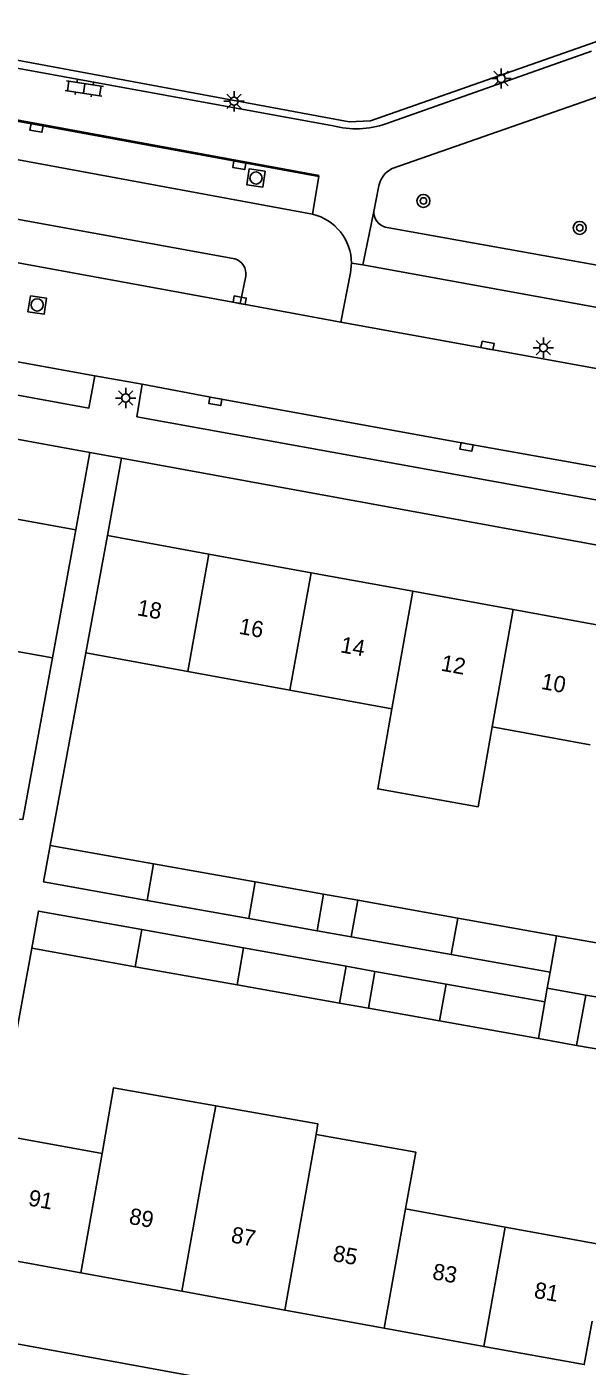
# Model space of a CAD drawing. Extents: x 132999 to 136000, y 398499 to 400501.
# Drawn here: x 133367.6 to 133402.1, y 399749.5 to 399832.1 of the extents above; entities that cross this region are included whole.
import ezdxf

# ---------------------------------------------------------------- set-up
doc = ezdxf.new("R2010")
doc.units = 0
for name, color, linetype in [('gg-afsc-erfafscheiding', 7, 'Continuous'), ('gg-afsc-hekwerk', 7, 'Continuous'), ('gg-anno-huisnummerreeks BGT', 7, 'Continuous'), ('gg-bbg-gedigitaliseerde bebouwing', 7, 'Continuous'), ('gg-bbg-gedigitaliseerde bijgebouw', 7, 'Continuous'), ('gg-bbg-hoofdgebouw', 7, 'Continuous'), ('gg-bbg-luifel en loopbrug', 7, 'Continuous'), ('gg-bbg-tussenscheiding', 7, 'Continuous'), ('gg-knt-verharding', 7, 'Continuous'), ('gg-knt-verharding nz', 7, 'Continuous'), ('gt-grn-weggrens', 7, 'Continuous'), ('gt-symb-boom', 7, 'Continuous'), ('gt-symb-klinker verharding', 7, 'Continuous'), ('gt-symb-kolk', 7, 'Continuous'), ('gt-symb-lichtmast', 7, 'Continuous'), ('gt-symb-rioolschacht', 7, 'Continuous')]:
    doc.layers.add(name, color=color, linetype=linetype)

# ---------------------------------------------------------------- blocks, each defined once
blk = doc.blocks.new('gt0-BOOM')
at = {"layer": 'gt-symb-boom'}
for radius in [0.4, 0.2]:
    blk.add_circle((0, 0), radius, dxfattribs=at)
blk = doc.blocks.new('gt0-LMAST')
at = {"layer": 'gt-symb-lichtmast'}
for p, q in [((-0.182, 0.173), (-0.447, 0.438)), ((-0.005, 0.246), (-0.005, 0.621)), ((0.172, 0.173), (0.437, 0.438)), ((-0.255, -0.004), (-0.63, -0.004)), ((-0.182, -0.181), (-0.447, -0.446)), ((-0.005, -0.254), (-0.005, -0.629)), ((0.437, -0.446), (0.172, -0.181)), ((0.245, -0.004), (0.62, -0.004))]:
    blk.add_line(p, q, dxfattribs=at)
blk.add_circle((-0.005, -0.004), 0.25, dxfattribs=at)
blk = doc.blocks.new('gt0-KOLK')
at = {"layer": 'gt-symb-kolk'}
blk.add_lwpolyline([(0, 0), (0.375, 0), (0.375, 0.4), (-0.375, 0.4), (-0.375, 0), (0, 0)], dxfattribs=at)
blk = doc.blocks.new('gt0-RS')
at = {"layer": 'gt-symb-rioolschacht'}
blk.add_lwpolyline([(-0.5, -0.5), (0.5, -0.5), (0.5, 0.5), (-0.5, 0.5)], close=True, dxfattribs=at)
blk.add_circle((0, 0), 0.375, dxfattribs=at)
blk = doc.blocks.new('gt0-KL1')
at = {"layer": 'gt-symb-klinker verharding'}
for p, q in [((-1.15, 0.3), (1.15, 0.3)), ((-1, -0.3), (-1, 0.3)), ((-0.5, 0.3), (-0.5, 0.45)), ((0, -0.3), (0, 0.3)), ((0.5, 0.3), (0.5, 0.45)), ((1, -0.3), (1, 0.3)), ((-1.15, -0.3), (1.15, -0.3)), ((-0.5, -0.45), (-0.5, -0.3)), ((0.5, -0.45), (0.5, -0.3))]:
    blk.add_line(p, q, dxfattribs=at)

msp = doc.modelspace()

# ---------------------------------------------------------------- linework, layer by layer
at = {"layer": 'gg-afsc-erfafscheiding'}
for p, q in [((133371.239, 399793.48), (133369.036, 399781.625)), ((133367.907, 399775.286), (133365.802, 399763.811))]:
    msp.add_line(p, q, dxfattribs=at)
msp.add_lwpolyline([(133367.154, 399783.246), (133367.347, 399783.213), (133369.182, 399793.175)], dxfattribs=at)
at = {"layer": 'gg-afsc-hekwerk'}
msp.add_line((133336.793, 399831.866), (133385.606, 399822.902), dxfattribs=at)
msp.add_lwpolyline([(133350.745, 399839.16), (133350.03, 399835.698), (133350.257, 399834.174), (133351.23, 399833.109), (133352.608, 399832.682), (133387.461, 399826.206), (133388.772, 399826.266), (133402.638, 399831.132), (133404.537, 399832.584), (133405.707, 399834.694), (133405.898, 399837.02), (133405.216, 399839.324), (133404.065, 399842.757)], dxfattribs=at)
at = {"layer": 'gg-bbg-gedigitaliseerde bebouwing'}
for p, q in [((133369.182, 399793.175), (133370.609, 399801.063)), ((133371.239, 399793.48), (133372.56, 399800.71)), ((133363.015, 399794.294), (133369.182, 399793.175)), ((133377.518, 399792.336), (133371.239, 399793.48)), ((133383.805, 399791.19), (133377.518, 399792.336)), ((133390.089, 399790.045), (133383.805, 399791.19)), ((133402.304, 399787.818), (133396.259, 399788.92)), ((133365.802, 399763.811), (133372.231, 399762.638)), ((133390.931, 399759.226), (133397.055, 399758.108)), ((133397.055, 399758.108), (133403.286, 399756.971))]:
    msp.add_line(p, q, dxfattribs=at)
for points in [[(133396.259, 399788.92), (133395.39, 399784.006), (133389.214, 399785.099), (133390.089, 399790.045)], [(133379.241, 399765.578), (133372.949, 399766.692), (133372.231, 399762.638)], [(133379.241, 399765.578), (133385.532, 399764.465), (133385.417, 399763.811)], [(133385.417, 399763.811), (133391.55, 399762.725), (133390.931, 399759.226)]]:
    msp.add_lwpolyline(points, dxfattribs=at)
at = {"layer": 'gg-bbg-gedigitaliseerde bijgebouw'}
for p, q in [((133369.036, 399781.625), (133375.405, 399780.489)), ((133375.405, 399780.489), (133381.67, 399779.371)), ((133381.67, 399779.371), (133385.881, 399778.62)), ((133375.006, 399778.234), (133381.271, 399777.118)), ((133385.881, 399778.62), (133385.479, 399776.368)), ((133387.986, 399778.245), (133387.587, 399775.993)), ((133387.986, 399778.245), (133394.139, 399777.147)), ((133381.271, 399777.118), (133385.479, 399776.368)), ((133394.139, 399777.147), (133400.229, 399776.061)), ((133380.952, 399775.313), (133374.689, 399776.437)), ((133387.587, 399775.993), (133393.74, 399774.896)), ((133400.229, 399776.061), (133406.557, 399774.932)), ((133367.907, 399775.286), (133374.283, 399774.149)), ((133387.267, 399774.18), (133380.952, 399775.313)), ((133374.283, 399774.149), (133380.548, 399773.031)), ((133387.267, 399774.18), (133386.864, 399771.904)), ((133393.74, 399774.896), (133399.831, 399773.812)), ((133388.636, 399771.588), (133389.041, 399773.862)), ((133393.419, 399773.077), (133389.041, 399773.862)), ((133399.831, 399773.812), (133399.656, 399772.827)), ((133380.548, 399773.031), (133386.864, 399771.904)), ((133399.506, 399771.985), (133393.419, 399773.077)), ((133399.656, 399772.827), (133402.037, 399772.403)), ((133399.506, 399771.985), (133399.106, 399769.72)), ((133401.458, 399769.301), (133402.037, 399772.403)), ((133388.636, 399771.588), (133393.017, 399770.807)), ((133393.017, 399770.807), (133399.106, 399769.72)), ((133401.458, 399769.301), (133405.376, 399768.602))]:
    msp.add_line(p, q, dxfattribs=at)
for points in [[(133375.006, 399778.234), (133368.634, 399779.369), (133369.036, 399781.625)], [(133374.689, 399776.437), (133368.316, 399777.58), (133367.907, 399775.286)]]:
    msp.add_lwpolyline(points, dxfattribs=at)
at = {"layer": 'gg-bbg-hoofdgebouw'}
for p, q in [((133364.446, 399802.18), (133370.609, 399801.063)), ((133378.806, 399799.571), (133372.56, 399800.71)), ((133385.106, 399798.422), (133378.806, 399799.571)), ((133391.377, 399797.278), (133385.106, 399798.422)), ((133397.556, 399796.151), (133391.377, 399797.278)), ((133403.582, 399795.052), (133397.556, 399796.151)), ((133370.923, 399755.29), (133364.46, 399756.47)), ((133377.145, 399754.154), (133370.923, 399755.29)), ((133383.493, 399752.996), (133377.145, 399754.154)), ((133389.612, 399751.879), (133383.493, 399752.996)), ((133395.756, 399750.757), (133389.612, 399751.879))]:
    msp.add_line(p, q, dxfattribs=at)
msp.add_lwpolyline([(133395.756, 399750.757), (133401.93, 399749.63), (133402.419, 399752.306)], dxfattribs=at)
at = {"layer": 'gg-bbg-luifel en loopbrug'}
for p, q in [((133385.881, 399778.62), (133387.986, 399778.245)), ((133385.479, 399776.368), (133387.587, 399775.993)), ((133389.041, 399773.862), (133387.267, 399774.18)), ((133399.656, 399772.827), (133399.506, 399771.985)), ((133386.864, 399771.904), (133388.636, 399771.588)), ((133399.106, 399769.72), (133401.458, 399769.301))]:
    msp.add_line(p, q, dxfattribs=at)
at = {"layer": 'gg-bbg-tussenscheiding'}
for p, q in [((133377.518, 399792.336), (133378.806, 399799.571)), ((133383.805, 399791.19), (133385.106, 399798.422)), ((133390.089, 399790.045), (133391.377, 399797.278)), ((133396.259, 399788.92), (133397.556, 399796.151)), ((133375.405, 399780.489), (133375.006, 399778.234)), ((133381.67, 399779.371), (133381.271, 399777.118)), ((133394.139, 399777.147), (133393.74, 399774.896)), ((133374.689, 399776.437), (133374.283, 399774.149)), ((133400.229, 399776.061), (133399.831, 399773.812)), ((133380.952, 399775.313), (133380.548, 399773.031)), ((133393.419, 399773.077), (133393.017, 399770.807)), ((133402.037, 399772.403), (133405.955, 399771.705)), ((133378.466, 399761.5), (133379.241, 399765.578)), ((133384.802, 399760.344), (133385.417, 399763.811)), ((133370.923, 399755.29), (133372.231, 399762.638)), ((133377.145, 399754.154), (133378.466, 399761.5)), ((133383.493, 399752.996), (133384.802, 399760.344)), ((133389.612, 399751.879), (133390.931, 399759.226)), ((133395.756, 399750.757), (133397.055, 399758.108))]:
    msp.add_line(p, q, dxfattribs=at)
at = {"layer": 'gg-knt-verharding'}
for p, q in [((133352.04, 399832.242), (133386.462, 399825.957)), ((133389.718, 399826.088), (133402.377, 399830.557)), ((133406.766, 399829.155), (133390.095, 399823.328)), ((133380.408, 399817.761), (133341.536, 399824.821)), ((133388.965, 399820.686), (133389.27, 399822.162)), ((133388.288, 399817.396), (133388.965, 399820.686)), ((133389.671, 399819.708), (133411.431, 399815.809)), ((133387.604, 399817.5), (133388.288, 399817.396)), ((133416.189, 399812.313), (133388.288, 399817.396)), ((133380.749, 399815.004), (133381.082, 399816.693)), ((133380.749, 399815.004), (133386.939, 399813.851)), ((133324.484, 399814.409), (133371.476, 399805.833)), ((133374.705, 399810.041), (133371.783, 399810.559)), ((133370.609, 399801.063), (133371.476, 399805.833)), ((133372.56, 399800.71), (133373.426, 399805.477)), ((133373.426, 399805.477), (133414.094, 399798.054)), ((133383.894, 399747.803), (133363.562, 399751.546))]:
    msp.add_line(p, q, dxfattribs=at)
for points in [[(133340.138, 399822.271), (133349.178, 399820.757), (133364.46, 399817.989), (133380.749, 399815.004)], [(133371.783, 399810.559), (133371.426, 399808.565), (133325.471, 399816.957), (133325.755, 399818.923)], [(133386.939, 399813.851), (133387.543, 399816.904), (133387.604, 399817.5)], [(133386.939, 399813.851), (133415.128, 399808.749), (133415.404, 399808.732)], [(133374.705, 399810.041), (133374.377, 399808.035), (133410.476, 399801.487), (133410.866, 399803.499)]]:
    msp.add_lwpolyline(points, dxfattribs=at)
for centre, radius, start, end in [((133387.879, 399831.256), 5.485, 255.02345, 289.58448), ((133390.789, 399821.962), 1.532, 116.93469, 172.50289), ((133389.973, 399820.669), 1.008, 179.06018, 252.58946), ((133380.161, 399816.858), 0.936, 349.83287, 74.67804)]:
    msp.add_arc(centre, radius, start, end, dxfattribs=at)
at = {"layer": 'gg-knt-verharding nz'}
msp.add_line((133338.162, 399829.2), (133385.197, 399820.518), dxfattribs=at)
for points in [[(133385.197, 399820.518), (133385.588, 399822.843), (133368.233, 399826.026), (133355.785, 399828.265), (133343.177, 399830.59), (133338.584, 399831.463), (133338.162, 399829.2)], [(133371.783, 399810.559), (133348.005, 399814.876), (133330.406, 399818.026), (133325.755, 399818.923)], [(133410.866, 399803.499), (133394.717, 399806.374), (133379.245, 399809.181), (133374.705, 399810.041)]]:
    msp.add_lwpolyline(points, dxfattribs=at)
msp.add_arc((133384.435, 399817.442), 3.169, 1.05599, 76.0921, dxfattribs=at)
at = {"layer": 'gt-grn-weggrens'}
msp.add_line((133371.476, 399805.833), (133373.426, 399805.477), dxfattribs=at)

# ---------------------------------------------------------------- block references
at = {"layer": 'gt-symb-boom'}
for p in [(133392.027, 399821.329), (133401.655, 399819.671)]:
    msp.add_blockref('gt0-BOOM', p, dxfattribs=at)
at = {"layer": 'gt-symb-klinker verharding', "rotation": -8.916036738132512}
msp.add_blockref('gt0-KL1', (133371.136, 399828.259), dxfattribs=at)
at = {"layer": 'gt-symb-kolk'}
for p, rotation in [((133368.233, 399826.026), 169.5652395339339), ((133380.729, 399823.724), 169.72041621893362), ((133380.674, 399815.02), -10.377745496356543), ((133395.939, 399812.224), -10.238442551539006), ((133379.245, 399809.181), 169.72041621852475), ((133394.717, 399806.374), 169.90086311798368)]:
    msp.add_blockref('gt0-KOLK', p, dxfattribs=dict(at, rotation=rotation))
at = {"layer": 'gt-symb-lichtmast'}
for p in [(133396.818, 399828.878), (133380.367, 399827.476), (133399.423, 399812.288), (133373.697, 399809.189)]:
    msp.add_blockref('gt0-LMAST', p, dxfattribs=at)
at = {"layer": 'gt-symb-rioolschacht'}
for p, rotation in [((133381.716, 399822.743), 171.2673349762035), ((133368.242, 399814.923), -98.7326650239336)]:
    msp.add_blockref('gt0-RS', p, dxfattribs=dict(at, rotation=rotation))

# ---------------------------------------------------------------- texts
at = {"layer": 'gg-anno-huisnummerreeks BGT'}
for s, rotation, p in [('18', 349.7, (133374.345, 399795.81)), ('16', 349.7, (133380.617, 399794.666)), ('14', 349.7, (133386.867, 399793.526)), ('12', 349.7, (133393.06, 399792.396)), ('10', 349.7, (133399.231, 399791.271)), ('91', 349.6, (133367.643, 399759.447)), ('89', 349.6, (133373.844, 399758.315)), ('87', 349.7, (133380.127, 399757.167)), ('85', 349.6, (133386.399, 399756.024)), ('83', 349.6, (133392.531, 399754.904)), ('81', 349.6, (133398.791, 399753.761))]:
    msp.add_text(s, height=1, rotation=rotation, dxfattribs=at).set_placement(p)

doc.saveas('drawing.dxf')
